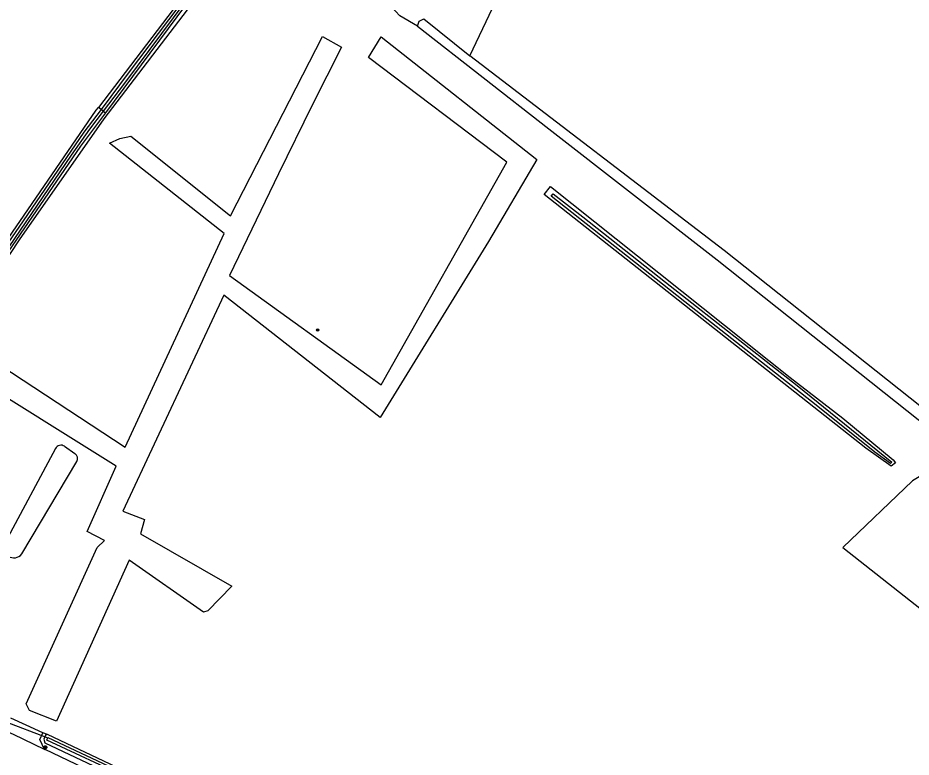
# Model space of a CAD drawing. Extents: x 136000 to 141014, y 402000 to 403500.
# Drawn here: x 139028.8 to 139323.7, y 402987.2 to 403231.1 of the extents above; entities that cross this region are included whole.
import ezdxf

# ---------------------------------------------------------------- set-up
doc = ezdxf.new("R2010")
doc.units = 0
for name, color, linetype in [('gg-knt-bronhoudergrens', 7, 'Continuous'), ('gg-knt-verharding', 7, 'Continuous'), ('gg-kntw-bovenkant insteek waterloop', 7, 'Continuous'), ('gg-kntw-waterlijn', 7, 'Continuous'), ('gg-kwrk-duiker nz buis', 7, 'Continuous'), ('gt-grn-vlakafsluiter', 7, 'Continuous'), ('gt-symb-boom', 7, 'Continuous'), ('gt-symb-lichtmast', 7, 'Continuous'), ('gx-grn-maaiveld', 7, 'Continuous')]:
    doc.layers.add(name, color=color, linetype=linetype)

# ---------------------------------------------------------------- blocks, each defined once
blk = doc.blocks.new('gt0-LMAST')
at = {"layer": 'gt-symb-lichtmast'}
for p, q in [((-0.18, 0.17), (-0.45, 0.44)), ((0, 0.25), (0, 0.62)), ((0.17, 0.17), (0.44, 0.44)), ((-0.25, 0), (-0.63, 0)), ((-0.18, -0.18), (-0.45, -0.45)), ((0, -0.25), (0, -0.63)), ((0.44, -0.45), (0.17, -0.18)), ((0.25, 0), (0.62, 0))]:
    blk.add_line(p, q, dxfattribs=at)
blk.add_circle((0, 0), 0.25, dxfattribs=at)
blk = doc.blocks.new('gt0-BOOM')
at = {"layer": 'gt-symb-boom'}
for radius in [0.4, 0.2]:
    blk.add_circle((0, 0), radius, dxfattribs=at)

msp = doc.modelspace()

# ---------------------------------------------------------------- linework, layer by layer
at = {"layer": 'gg-knt-bronhoudergrens'}
for p, q in [((139144.61, 403218.1), (139148.72, 403224.87)), ((139148.72, 403224.87), (139200.11, 403184.4)), ((139135.67, 403221.47), (139125.97, 403202.31)), ((139190.26, 403183.54), (139144.61, 403218.1)), ((139125.97, 403202.31), (139114.87, 403179.71)), ((139200.11, 403184.4), (139184.15, 403157.37)), ((139148.72, 403110.02), (139190.26, 403183.54)), ((139114.87, 403179.71), (139098.63, 403146.1)), ((139184.15, 403157.37), (139148.43, 403099.31)), ((139098.63, 403146.1), (139148.72, 403110.02)), ((139096.81, 403139.66), (139063.47, 403068.37)), ((139148.43, 403099.31), (139096.81, 403139.66)), ((139063.47, 403068.37), (139070.64, 403065.68)), ((139070.64, 403065.68), (139069.24, 403060.88)), ((139069.24, 403060.88), (139099.45, 403043.66)), ((139054.95, 403056.43), (139057.44, 403058.67)), ((139031.53, 403004.78), (139054.95, 403056.43)), ((139065.6, 403052.21), (139041.6, 402999.05)), ((139090.08, 403035.11), (139065.6, 403052.21)), ((139099.45, 403043.66), (139091.49, 403035.47)), ((139091.49, 403035.47), (139090.08, 403035.11)), ((139032.7, 403002.56), (139031.53, 403004.78)), ((139041.6, 402999.05), (139032.7, 403002.56))]:
    msp.add_line(p, q, dxfattribs=at)
for points in [[(139177.98, 403218.66), (139193.01, 403250.15), (139195.31, 403255.09), (139208.33, 403283.05), (139210.74, 403290.91), (139208.5, 403301.17), (139207.21, 403303.65)], [(139144.68, 403238.49), (139109.16, 403265.13), (139101.65, 403257.1), (139087.58, 403237.63), (139057.23, 403197.88), (139029.22, 403157.95), (139012.16, 403132.16), (138977.76, 403083.51), (138956.39, 403052.48), (138952.44, 403048.14)], [(139160.78, 403228.46), (139154.93, 403231.83), (139152.09, 403234.86), (139151.34, 403237.18)], [(139057.44, 403058.67), (139051.69, 403061.68), (139061.25, 403083.18), (139010.59, 403114.75), (139015.37, 403121.51), (139064.28, 403089.45), (139096.88, 403159.98), (139059.11, 403189.76), (139062.43, 403191.33), (139066.15, 403192.1), (139098.96, 403165.82), (139129.36, 403225.02), (139135.67, 403221.47)], [(139324.23, 403078.36), (139301.17, 403056.42), (139464.25, 402927.97), (139500.87, 402962.44), (139495.01, 402965.97), (139491.48, 402960.11), (139479.44, 402954.96), (139470.91, 402945.62), (139464.76, 402938.89), (139456.91, 402941.79), (139437.18, 402954.21), (139434.66, 402957.65), (139433.02, 402959.89), (139399.79, 402985.78), (139345.88, 403029.81), (139366.74, 403052.89), (139333.62, 403080.19), (139330.17, 403076), (139326.41, 403079.76), (139324.23, 403078.36)]]:
    msp.add_lwpolyline(points, dxfattribs=at)
at = {"layer": 'gg-knt-verharding'}
for p, q in [((139031.6, 402997.74), (139026.45, 403000.07)), ((139037.04, 402995.28), (139031.6, 402997.74))]:
    msp.add_line(p, q, dxfattribs=at)
for points in [[(139037.62, 402989.72), (139027.36, 402994.67), (139024.79, 402995.75), (139023.38, 402996.3)], [(139037.62, 402989.72), (139036.04, 402993.05), (139037.04, 402995.28)], [(139132.14, 402944.7), (139037.82, 402989.76), (139037.74, 402989.68), (139037.62, 402989.72)]]:
    msp.add_lwpolyline(points, dxfattribs=at)
at = {"layer": 'gg-kntw-bovenkant insteek waterloop'}
for p, q in [((139041.27, 403089.09), (139024.64, 403057.99)), ((139044.15, 403089.8), (139047.66, 403087.42)), ((139030.09, 403054.26), (139048.26, 403084.74))]:
    msp.add_line(p, q, dxfattribs=at)
for points in [[(139103.72, 403264.84), (139102.96, 403264.09), (139055.41, 403201.6)], [(139105.32, 403263.57), (139102, 403259.4), (139057.71, 403199.83)], [(139160.78, 403228.46), (139161.3, 403230.04), (139162.88, 403230.82), (139177.98, 403218.66)], [(139160.78, 403228.46), (139204.06, 403194.49), (139259.71, 403151.29), (139490.88, 402967.79), (139492.65, 402969.69)], [(139460.13, 402997.24), (139262.04, 403154.39), (139177.98, 403218.66)], [(138953.94, 403054), (138954.44, 403054.76), (139054.67, 403200.64), (139055.41, 403201.6)], [(139057.71, 403199.83), (139049.49, 403188.78), (138956.46, 403053.37), (138956.15, 403052.93), (138955.62, 403052.61), (138954.79, 403052.74), (138954.15, 403053.49), (138953.94, 403054)], [(139318.62, 403084.33), (139317.16, 403083.26), (139308.74, 403089.14), (139202.62, 403172.88), (139204.67, 403175.5), (139283.81, 403112.53), (139301.15, 403099.07), (139317.85, 403085.27), (139318.62, 403084.33)], [(139038.64, 402994.74), (139037.97, 402994.48), (139037.33, 402993.15), (139037.71, 402991.98), (139115.71, 402955.15), (139131.46, 402947.56), (139133.35, 402946.5), (139134.48, 402946.72), (139135.19, 402948.18), (139134.64, 402949.42)], [(139134.64, 402949.42), (139117.44, 402957.45), (139038.64, 402994.74)]]:
    msp.add_lwpolyline(points, dxfattribs=at)
for centre, radius, start, end in [((139043.03, 403088.14), 2, 55.8483, 151.8689), ((139046.54, 403085.77), 2, 329.2178, 55.867), ((139027.47, 403056.28), 3.31, 148.9343, 322.3253)]:
    msp.add_arc(centre, radius, start, end, dxfattribs=at)
at = {"layer": 'gg-kntw-waterlijn'}
for points in [[(139104.2, 403264.46), (139065.56, 403213.31), (139056.26, 403200.95)], [(139104.81, 403263.98), (139084.27, 403236.79), (139064.01, 403209.64), (139056.98, 403200.39)], [(139056.26, 403200.95), (139050.62, 403193.47), (139030.5, 403164.13), (138982.67, 403094.65), (138955.56, 403054.99)], [(139056.98, 403200.39), (139052.43, 403194.41), (139046.45, 403185.83), (139020.1, 403147.36), (138999.03, 403116.93), (138956.43, 403054.48), (138955.63, 403053.56)], [(139205.55, 403173.09), (139215.32, 403165.46), (139242.62, 403143.94), (139286.06, 403109.85), (139317.41, 403084.53), (139316.89, 403084.15), (139311.75, 403087.9), (139292.39, 403103.33), (139251.09, 403135.78), (139204.85, 403172.37), (139205.55, 403173.09)], [(139038.74, 402993.67), (139058.6, 402984.37), (139085.27, 402971.55), (139133.86, 402948.63), (139133.47, 402947.79), (139121.14, 402953.61), (139065.33, 402980.3), (139038.36, 402992.83), (139038.74, 402993.67)]]:
    msp.add_lwpolyline(points, dxfattribs=at)
at = {"layer": 'gg-kwrk-duiker nz buis'}
msp.add_line((139024.29, 402999.07), (139038.7, 402993.57), dxfattribs=at)
at = {"layer": 'gt-grn-vlakafsluiter'}
msp.add_line((139038.64, 402994.74), (139037.04, 402995.28), dxfattribs=at)
at = {"layer": 'gx-grn-maaiveld'}
for p, q in [((139056.26, 403200.95), (139055.41, 403201.6)), ((139056.98, 403200.39), (139056.26, 403200.95)), ((139056.98, 403200.39), (139057.71, 403199.83))]:
    msp.add_line(p, q, dxfattribs=at)

# ---------------------------------------------------------------- block references
at = {"layer": 'gt-symb-boom'}
msp.add_blockref('gt0-BOOM', (139127.76, 403128.18), dxfattribs=at)
at = {"layer": 'gt-symb-lichtmast'}
msp.add_blockref('gt0-LMAST', (139037.98, 402990.49), dxfattribs=at)

doc.saveas('drawing.dxf')
